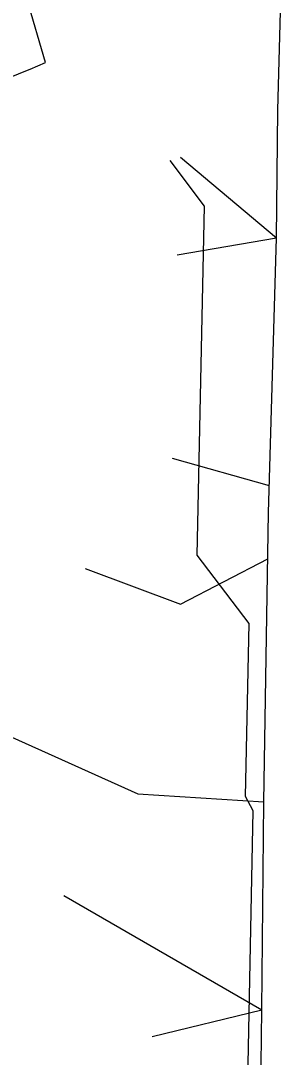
# Model space of a CAD drawing. Extents: x 596028 to 606371, y 330010 to 403088.
# Drawn here: x 605117 to 605268, y 332956 to 333548 of the extents above; entities that cross this region are included whole.
import ezdxf

# ---------------------------------------------------------------- set-up
doc = ezdxf.new("R2010")
doc.units = 0
for name, color, linetype in [('E_UTL_E_UG', 7, 'Continuous'), ('E_UTL_G_UG', 7, 'Continuous'), ('E_UTL_Overhead', 7, 'Continuous'), ('E_UTL_W_UG', 7, 'Continuous')]:
    doc.layers.add(name, color=color, linetype=linetype)

msp = doc.modelspace()

# ---------------------------------------------------------------- linework, layer by layer
at = {"layer": 'E_UTL_E_UG'}
for p, q in [((605208.94, 333469.61), (605263.85, 333423.49)), ((605207.01, 333413.86), (605263.85, 333423.49)), ((605204.11, 333297.75), (605259.69, 333282.14))]:
    msp.add_line(p, q, dxfattribs=at)
msp.add_lwpolyline([(605154.32, 333234.65), (605208.96, 333214.39), (605258.8, 333240.14)], dxfattribs=at)
at = {"layer": 'E_UTL_G_UG'}
for p, q in [((605248.23, 333203.33), (605218.53, 333242.33)), ((605242.14, 332682.48), (605250.58, 333096.27))]:
    msp.add_line(p, q, dxfattribs=at)
for points in [[(605218.53, 333242.33), (605222.66, 333441.67), (605203.05, 333467.74)], [(605250.58, 333096.27), (605246.19, 333104.38), (605248.23, 333203.33)]]:
    msp.add_lwpolyline(points, dxfattribs=at)
at = {"layer": 'E_UTL_Overhead'}
for p, q in [((605108.6, 333140.11), (605184.57, 333105.95)), ((605184.57, 333105.95), (605256.54, 333101.39)), ((605142.04, 333047.88), (605255.36, 332982.6)), ((605192.76, 332967.35), (605255.36, 332982.6))]:
    msp.add_line(p, q, dxfattribs=at)
msp.add_lwpolyline([(605251.35, 332794.14), (605251.32, 332797.87), (605254.28, 332888.93), (605255.36, 332982.6), (605256.54, 333101.39), (605259.23, 333266.42), (605263.85, 333423.49), (605264.54, 333496.55), (605268.31, 333630.66)], dxfattribs=at)
at = {"layer": 'E_UTL_W_UG'}
msp.add_lwpolyline([(605131.71, 333523.66), (605121.22, 333559.63), (605191.49, 333588.82), (605201.83, 333553.34)], dxfattribs=at)
msp.add_arc((603570.96, 337309.26), 4094.72, 291.33118, 292.40573, dxfattribs=at)

doc.saveas('drawing.dxf')
